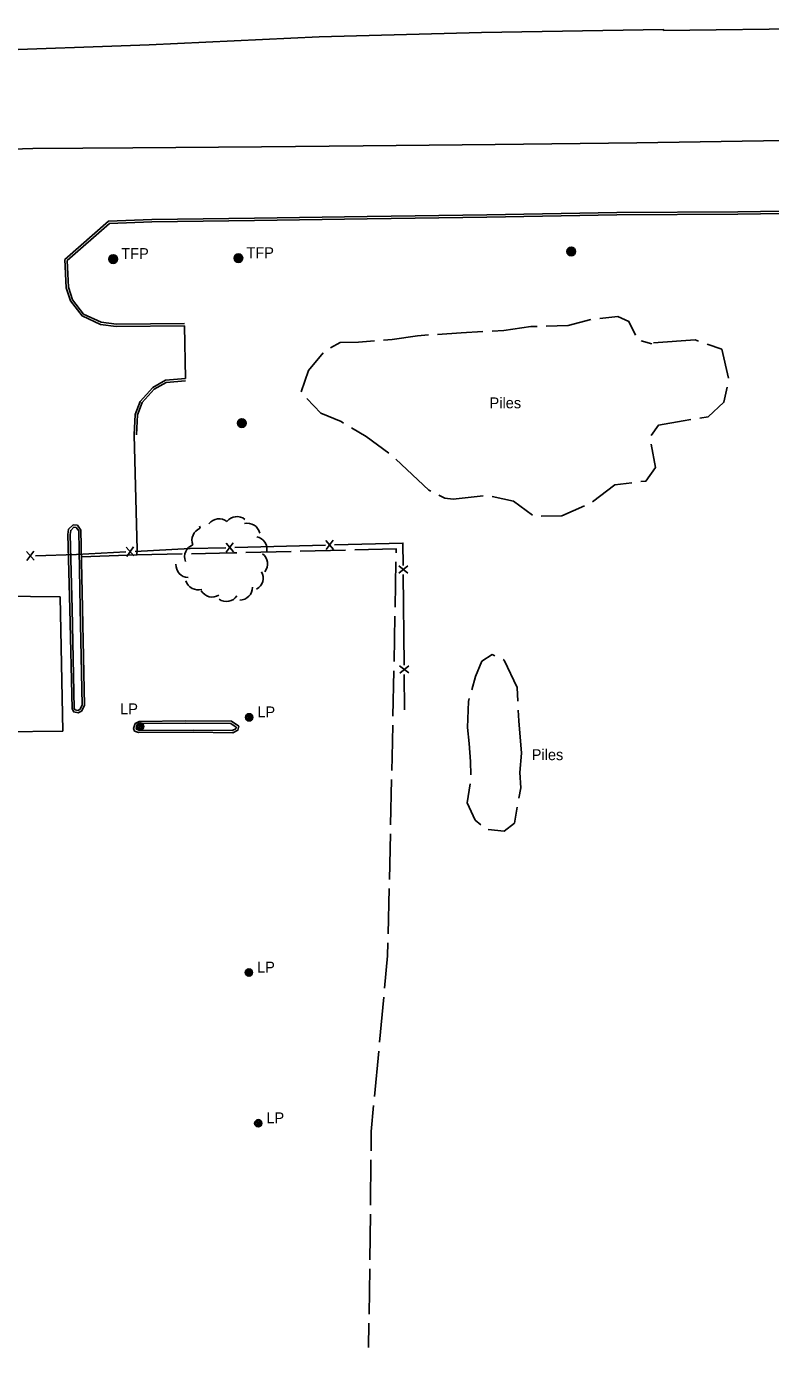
# Model space of a CAD drawing. Extents: x 2402803 to 2427059, y 6985292 to 6997652.
# Drawn here: x 2420717 to 2421045, y 6990813 to 6991396 of the extents above; entities that cross this region are included whole.
import ezdxf

# ---------------------------------------------------------------- set-up
doc = ezdxf.new("R2010")
doc.units = 0
for name, color, linetype in [('p_dtm stock pile', 7, 'Continuous'), ('p_road - paved curb', 7, 'Continuous'), ('p_road dirt road', 7, 'Continuous'), ('p_structure building', 7, 'Continuous'), ('p_structure fence', 7, 'Continuous'), ('p_utility manhole', 7, 'Continuous'), ('p_veg woods', 7, 'Continuous')]:
    doc.layers.add(name, color=color, linetype=linetype)

msp = doc.modelspace()

# ---------------------------------------------------------------- linework, layer by layer
at = {"layer": 'p_dtm stock pile'}
for p, q in [((2420987.76, 6991256.87), (2420992.49, 6991255.66)), ((2420894.17, 6991191.07), (2420879.56, 6991204.73)), ((2420894.99, 6991190.67), (2420894.17, 6991191.07))]:
    msp.add_line(p, q, dxfattribs=at)
for points in [[(2420921.99, 6991261.23), (2420927.2, 6991261.53), (2420939.04, 6991263.21), (2420941.85, 6991263.28)], [(2420945.85, 6991263.39), (2420955.5, 6991263.64), (2420965.51, 6991266.26)], [(2420969.48, 6991266.71), (2420977.48, 6991267.6), (2420982.3, 6991265.46), (2420985.18, 6991259.44)], [(2420850.84, 6991253.77), (2420855.06, 6991256.11), (2420863.08, 6991256.36), (2420870.21, 6991256.88)], [(2420874.2, 6991257.16), (2420878, 6991257.44), (2420889.13, 6991259.19), (2420894.04, 6991259.51)], [(2420898.03, 6991259.77), (2420908.46, 6991260.46), (2420917.99, 6991261)], [(2420993.12, 6991256.06), (2421011.46, 6991257.33), (2421012.99, 6991256.8)], [(2420837.81, 6991234.5), (2420841.06, 6991243.87), (2420847.56, 6991251.57)], [(2421016.76, 6991255.48), (2421023.21, 6991253.24), (2421026.23, 6991240.42)], [(2421025.55, 6991236.5), (2421024.17, 6991229.83), (2421017.31, 6991223.46), (2421013.53, 6991222.85)], [(2420856.6, 6991220.65), (2420855.44, 6991221.35), (2420846.57, 6991225.08), (2420840.31, 6991231.56)], [(2421009.59, 6991222.22), (2421006.27, 6991221.69), (2420995.32, 6991219.68), (2420992.06, 6991215.24)], [(2420876.56, 6991207.36), (2420866.51, 6991214.69), (2420860.03, 6991218.59)], [(2420992.19, 6991211.44), (2420994.04, 6991201.15), (2420989.78, 6991195.11), (2420987.64, 6991194.86)], [(2420983.67, 6991194.39), (2420976.12, 6991193.51), (2420966.31, 6991185.94)], [(2420918.13, 6991188.53), (2420904.88, 6991187.09), (2420901.16, 6991187.61), (2420898.56, 6991188.89)], [(2420939.84, 6991180.06), (2420931.42, 6991186.18), (2420922.07, 6991188.32)], [(2420962.72, 6991184.2), (2420952.76, 6991179.74), (2420943.67, 6991179.61)], [(2420913.04, 6991103.15), (2420914.65, 6991108.89), (2420917.49, 6991115.71), (2420922.07, 6991118.59), (2420923.2, 6991118.08)], [(2420926.84, 6991116.43), (2420927.34, 6991116.2), (2420933.12, 6991104.17), (2420933.38, 6991098.08)], [(2420911.97, 6991079.41), (2420911.16, 6991086.55), (2420911.57, 6991097.91), (2420911.96, 6991099.3)], [(2420933.55, 6991094.09), (2420933.75, 6991089.41), (2420934.95, 6991075.18)], [(2420912.66, 6991065.56), (2420912.46, 6991071.46), (2420911.97, 6991079.41)], [(2420934.95, 6991075.18), (2420934.25, 6991066.59), (2420934.66, 6991059.88), (2420933.84, 6991055.29)], [(2420916.99, 6991043.62), (2420914.51, 6991045.71), (2420911.08, 6991053.26), (2420912.4, 6991061.6)], [(2420933.13, 6991051.36), (2420931.88, 6991044.36), (2420927.35, 6991040.85), (2420920.24, 6991041.5)]]:
    msp.add_lwpolyline(points, dxfattribs=at)
at = {"layer": 'p_road - paved curb'}
for points in [[(2420537.91, 6991379.97), (2420612.53, 6991382.78), (2420696.6, 6991384.67), (2420770.92, 6991387.44), (2420845.86, 6991390.84), (2420917.37, 6991392.83), (2420997.57, 6991394.08), (2420997.57, 6991393.72), (2420997.6, 6991393.73), (2421067.29, 6991394.52), (2421067.28, 6991394.7), (2421131.11, 6991395.5), (2421178, 6991395.2), (2421235.72, 6991391.05), (2421235.75, 6991391.06), (2421283.59, 6991388.28), (2421348.8, 6991385.13), (2421416.71, 6991381.03), (2421481.1, 6991376.79), (2421539.62, 6991373.35), (2421610.6, 6991369.27), (2421736.95, 6991360.69)], [(2420537.56, 6991339.15), (2420605.53, 6991339.92), (2420682.64, 6991340.56), (2420719.59, 6991341.7), (2420763.71, 6991342.01), (2420820.41, 6991342.42), (2420865.24, 6991342.82), (2420923.39, 6991343.45), (2420985.83, 6991344.24), (2421050.86, 6991345.19), (2421109.83, 6991346.09), (2421162.12, 6991346.4), (2421221.5, 6991348.02), (2421294.97, 6991348.99), (2421362.75, 6991349.74), (2421418.85, 6991349.45), (2421472.47, 6991347.66), (2421531.42, 6991344.68), (2421598.78, 6991338.55), (2421682.34, 6991329.62), (2421735.83, 6991323.83)], [(2421146.03, 6991303.34), (2421145.24, 6991309.03), (2421140.32, 6991314.16), (2421134.23, 6991315.6), (2421134.19, 6991315.63), (2421080.27, 6991314.5), (2421030.3, 6991313.8), (2420976.98, 6991313.48), (2420919.72, 6991312.46), (2420867, 6991311.7), (2420817.31, 6991310.98), (2420772.09, 6991310.41), (2420752.99, 6991309.59), (2420733.79, 6991292.72), (2420734.31, 6991280.35), (2420736.23, 6991274.48), (2420741.35, 6991267.87), (2420749.41, 6991264.15), (2420756.37, 6991263.3), (2420786.43, 6991263.58)], [(2421145.04, 6991303.2), (2421144.29, 6991308.57), (2421139.8, 6991313.25), (2421133.8, 6991314.67), (2421133.87, 6991314.62), (2421080.29, 6991313.5), (2421030.31, 6991312.8), (2420976.99, 6991312.48), (2420919.74, 6991311.46), (2420867.01, 6991310.7), (2420817.32, 6991309.98), (2420772.12, 6991309.41), (2420753.39, 6991308.61), (2420734.81, 6991292.28), (2420735.3, 6991280.53), (2420737.13, 6991274.96), (2420741.99, 6991268.68), (2420749.69, 6991265.12), (2420756.43, 6991264.3), (2420786.42, 6991264.58)], [(2420786.43, 6991263.58), (2420786.85, 6991240.35)], [(2420786.85, 6991240.35), (2420778.12, 6991239.56), (2420772.5, 6991236.38), (2420766.98, 6991230.2), (2420764.71, 6991224.45), (2420764.27, 6991215.48)], [(2420786.94, 6991239.35), (2420778.42, 6991238.58), (2420773.14, 6991235.59), (2420767.84, 6991229.67), (2420765.7, 6991224.24), (2420765.27, 6991215.43)], [(2420764.27, 6991215.48), (2420765.6, 6991164.85), (2420765.51, 6991162.53), (2420741.06, 6991161.78)], [(2420741.48, 6991139.11), (2420740.85, 6991173.44), (2420739.26, 6991175.61), (2420737.36, 6991175.81), (2420735.38, 6991173.85), (2420735.11, 6991171.59), (2420735.95, 6991138.77)], [(2420740.48, 6991139.09), (2420739.86, 6991173.1), (2420738.72, 6991174.66), (2420737.73, 6991174.77), (2420736.33, 6991173.38), (2420736.11, 6991171.54), (2420736.95, 6991138.8)], [(2420735.95, 6991138.77), (2420736.92, 6991094.65), (2420737.68, 6991093.37), (2420739.62, 6991092.93), (2420741.02, 6991093.63), (2420742.35, 6991096.11), (2420741.48, 6991139.11)], [(2420736.95, 6991138.79), (2420737.91, 6991094.93), (2420738.32, 6991094.25), (2420739.49, 6991093.98), (2420740.29, 6991094.38), (2420741.34, 6991096.35), (2420740.48, 6991139.09)], [(2420786.86, 6991089.35), (2420766.42, 6991089.2), (2420764.71, 6991088.23), (2420764.05, 6991086.05), (2420764.5, 6991084.91), (2420766.18, 6991084.23)], [(2420786.87, 6991088.35), (2420766.69, 6991088.2), (2420765.55, 6991087.56), (2420765.11, 6991086.09), (2420765.27, 6991085.68), (2420766.56, 6991085.16)], [(2420766.17, 6991085.23), (2420790.26, 6991085.36), (2420807.48, 6991085.11), (2420809.09, 6991085.95), (2420809.24, 6991086.58), (2420806.9, 6991088.23), (2420786.85, 6991088.35)], [(2420766.18, 6991084.23), (2420790.26, 6991084.36), (2420807.72, 6991084.11), (2420809.96, 6991085.28), (2420810.37, 6991087.01), (2420807.22, 6991089.23), (2420786.86, 6991089.35)]]:
    msp.add_lwpolyline(points, dxfattribs=at)
at = {"layer": 'p_road dirt road'}
for p, q in [((2420765.51, 6991162.53), (2420785.5, 6991162.98)), ((2420813.5, 6991163.61), (2420833.49, 6991164.1)), ((2420837.49, 6991164.2), (2420857.48, 6991164.69)), ((2420879.65, 6991159.52), (2420879.26, 6991139.52)), ((2420879.18, 6991135.52), (2420878.8, 6991115.53)), ((2420878.72, 6991111.53), (2420878.33, 6991091.53)), ((2420877.75, 6991063.54), (2420877.29, 6991043.54)), ((2420877.2, 6991039.55), (2420876.74, 6991019.55)), ((2420876.65, 6991015.55), (2420876.19, 6990995.56)), ((2420874.27, 6990967.64), (2420872.41, 6990947.73)), ((2420872.04, 6990943.75), (2420870.18, 6990923.83)), ((2420868.4, 6990871.91), (2420868.13, 6990851.91)), ((2420868.08, 6990847.91), (2420867.81, 6990827.91)), ((2420867.75, 6990823.91), (2420867.61, 6990813.17))]:
    msp.add_line(p, q, dxfattribs=at)
for points in [[(2420789.5, 6991163.07), (2420808.03, 6991163.48), (2420809.5, 6991163.52)], [(2420861.48, 6991164.78), (2420879.76, 6991165.23), (2420879.73, 6991163.51)], [(2420878.25, 6991087.53), (2420877.98, 6991073.45), (2420877.84, 6991067.54)], [(2420876.1, 6990991.56), (2420875.97, 6990985.8), (2420874.65, 6990971.62)], [(2420869.81, 6990919.85), (2420868.74, 6990908.39), (2420868.67, 6990899.9)], [(2420868.63, 6990895.9), (2420868.46, 6990876.49), (2420868.45, 6990875.91)]]:
    msp.add_lwpolyline(points, dxfattribs=at)
at = {"layer": 'p_structure building'}
msp.add_lwpolyline([(2420731.66, 6991144.13), (2420732.78, 6991084.89), (2420706.31, 6991084.53), (2420705.58, 6991103.02), (2420681.16, 6991103.41), (2420680.76, 6991125.02), (2420705.77, 6991125.62), (2420705.48, 6991144.3)], close=True, dxfattribs=at)
at = {"layer": 'p_structure fence'}
for p, q in [((2420852.06, 6991164.99), (2420848.76, 6991168.91)), ((2420848.86, 6991164.91), (2420851.96, 6991168.99)), ((2420720.19, 6991160.21), (2420716.87, 6991164.11)), ((2420716.99, 6991160.12), (2420720.07, 6991164.21)), ((2420764.18, 6991162.08), (2420760.78, 6991165.91)), ((2420760.98, 6991161.91), (2420763.97, 6991166.07)), ((2420808.08, 6991163.85), (2420804.78, 6991167.77)), ((2420804.88, 6991163.77), (2420807.98, 6991167.85)), ((2420808.63, 6991165.84), (2420848.61, 6991166.88)), ((2420880.85, 6991157.68), (2420884.88, 6991154.51)), ((2420880.88, 6991154.48), (2420884.85, 6991157.71)), ((2420882.86, 6991153.89), (2420883.24, 6991113.9)), ((2420881.27, 6991113.68), (2420885.3, 6991110.52)), ((2420881.3, 6991110.48), (2420885.27, 6991113.72)), ((2420883.27, 6991109.9), (2420883.42, 6991094.3))]:
    msp.add_line(p, q, dxfattribs=at)
for points in [[(2420720.73, 6991162.2), (2420738.91, 6991162.75), (2420760.68, 6991163.87)], [(2420764.68, 6991164.08), (2420789.02, 6991165.33), (2420804.63, 6991165.73)], [(2420852.61, 6991166.98), (2420882.73, 6991167.76), (2420882.82, 6991157.89)]]:
    msp.add_lwpolyline(points, dxfattribs=at)
at = {"layer": 'p_utility manhole'}
for centre, radius in [((2420956.93, 6991296.32), 1.9), ((2420956.93, 6991296.32), 1.44), ((2420956.93, 6991296.32), 0.973), ((2420956.93, 6991296.32), 0.539), ((2420755.03, 6991292.97), 1.9), ((2420755.03, 6991292.97), 1.44), ((2420755.03, 6991292.97), 0.973), ((2420755.03, 6991292.97), 0.539), ((2420755.03, 6991292.97), 0.192), ((2420810.2, 6991293.35), 1.9), ((2420810.2, 6991293.35), 1.44), ((2420810.2, 6991293.35), 0.973), ((2420810.2, 6991293.35), 0.539), ((2420810.2, 6991293.35), 0.192), ((2420956.93, 6991296.32), 0.192), ((2420811.72, 6991220.66), 1.9), ((2420811.72, 6991220.66), 1.44), ((2420811.72, 6991220.66), 0.973), ((2420811.72, 6991220.66), 0.539), ((2420811.72, 6991220.66), 0.192), ((2420766.97, 6991086.95), 1.6), ((2420766.97, 6991086.95), 1.3), ((2420766.97, 6991086.95), 1), ((2420766.97, 6991086.95), 0.539), ((2420766.97, 6991086.95), 0.192), ((2420814.99, 6991090.96), 1.6), ((2420814.99, 6991090.96), 1.3), ((2420814.99, 6991090.96), 1), ((2420814.99, 6991090.96), 0.539), ((2420814.99, 6991090.96), 0.192), ((2420814.87, 6990978.47), 1.6), ((2420814.87, 6990978.47), 1.3), ((2420814.87, 6990978.47), 1), ((2420814.87, 6990978.47), 0.539), ((2420814.87, 6990978.47), 0.192), ((2420818.96, 6990912.04), 1.6), ((2420818.96, 6990912.04), 1.3), ((2420818.96, 6990912.04), 1), ((2420818.96, 6990912.04), 0.539), ((2420818.96, 6990912.04), 0.192)]:
    msp.add_circle(centre, radius, dxfattribs=at)
at = {"layer": 'p_veg woods'}
for centre, start, end in [((2420798.67, 6991176.32), 190.92748, 200.93109), ((2420801.66, 6991172.83), 51.91279, 141.91279), ((2420809.6, 6991173.79), 51.91279, 141.91279), ((2420814.14, 6991170.88), 13.17596, 103.17596), ((2420795.41, 6991169.01), 110.93109, 200.93109), ((2420817.17, 6991165.03), 348.59512, 78.59512), ((2420792.15, 6991161.71), 110.93109, 200.93109), ((2420817.43, 6991158.62), 322.19688, 52.19688), ((2420788.34, 6991158.19), 176.84184, 266.84184), ((2420815.5, 6991152.44), 298.66453, 28.66453), ((2420792.46, 6991152.79), 196.78446, 286.78446), ((2420798.7, 6991149.61), 211.36507, 301.36507), ((2420810.79, 6991148.32), 270.07933, 0.07933), ((2420804.91, 6991147.67), 235.48214, 325.48214)]:
    msp.add_arc(centre, 5.65, start, end, dxfattribs=at)

# ---------------------------------------------------------------- texts
at = {"layer": 'p_dtm stock pile'}
for p in [(2420920.91, 6991227.16), (2420939.48, 6991072.1)]:
    msp.add_text('Piles', height=4.8, dxfattribs=at).set_placement(p)
at = {"layer": 'p_utility manhole'}
for s, p in [('  TFP', (2420755.03, 6991292.97)), ('  TFP', (2420810.2, 6991293.35)), ('  LP', (2420754.55, 6991092.3)), ('  LP', (2420814.99, 6991090.96)), ('  LP', (2420814.87, 6990978.47)), ('  LP', (2420818.96, 6990912.04))]:
    msp.add_text(s, height=4.8, dxfattribs=at).set_placement(p)

doc.saveas('drawing.dxf')
